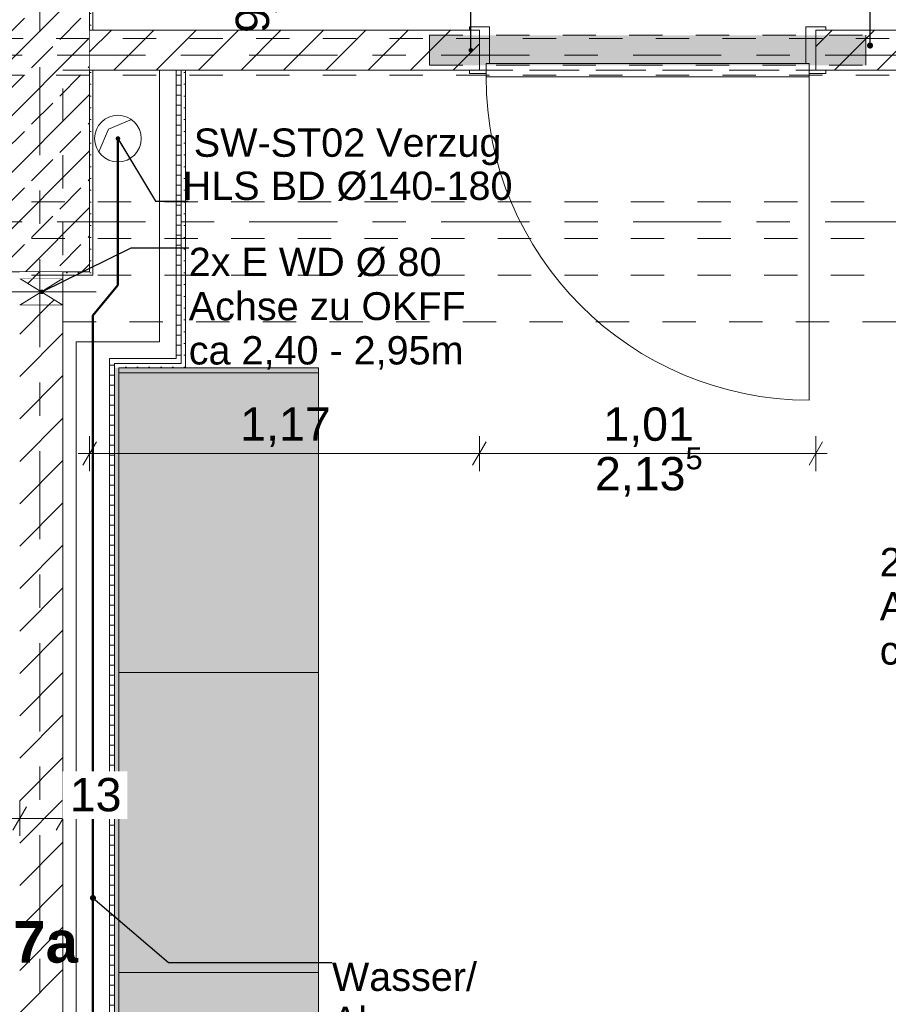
# Model space of a CAD drawing. Header units: metres. Extents: x -4 to 99, y -11 to 17.
# Tile 485 of 656: x 47.27 to 49.88, y 3 to 5.96. Entities that reach past the tile are written whole.
import ezdxf

# ---------------------------------------------------------------- set-up
doc = ezdxf.new("R2010")
doc.units = ezdxf.units.M
doc.header["$MEASUREMENT"] = 0
for name, pattern in [('Achse', [0.2, 0.1, -0.05, 0, -0.05]), ('Punktlinie eng', [0.0375, 0.0125, -0.025]), ('Strichlinie doppelt', [0.546806, 0.264583, -0.105833, 0.070556, -0.105833]), ('Strichlinie eng', [0.115, 0.075, -0.04]), ('Untersicht', [0.1, 0.075, -0.025]), ('Wipeout_Contour', [1, 0, -1])]:
    doc.linetypes.add(name, pattern=pattern)
for name, color, linetype in [('152 - Bemaßung_ Beschriftung.Ausbau', 7, 'Continuous'), ('203 - Marker.Schnitt - Ausbaudetail SA', 7, 'Continuous'), ('451 - Universal.Achsen Raster', 7, 'Continuous'), ('605 - Struktur.Wand Innen', 7, 'Continuous'), ('607 - Struktur.Stütze', 7, 'Continuous'), ('608 - Struktur.Träger', 7, 'Continuous'), ('650 - Abdeckung.Fußboden Aufbau', 7, 'Continuous'), ('703 - Einrichtung.Möbel Küche', 7, 'Continuous'), ('Abbruch_603 - Struktur.Bodenplatte_ Decke Roh', 7, 'Continuous'), ('Abbruch_605 - Struktur.Wand Innen', 7, 'Continuous'), ('Neubau_152 - Bemaßung_ Beschriftung.Ausbau', 7, 'Continuous'), ('Neubau_603 - Struktur.Bodenplatte_ Decke Roh', 7, 'Continuous'), ('Neubau_605 - Struktur.Wand Innen', 7, 'Continuous'), ('Neubau_606 - Struktur.Wand Innen Ausbau', 7, 'Continuous'), ('Neubau_615 - Struktur.Sturz', 7, 'Continuous'), ('Neubau_653 - Abdeckung.TB Verkofferung', 7, 'Continuous')]:
    doc.layers.add(name, color=color, linetype=linetype)
doc.styles.add('ERSTELLTER_STIL_1', font='txt')
doc.styles.add('ERSTELLTER_STIL_2', font='txt')
doc.linetypes.add('Abbruch 1', pattern='A,0,[1,2022.0244.A_L5A-PL02.04_iD_Grundriss 2.OG1.Shx,S=0.001984,R=0,X=0,Y=0],-0.25,0', length=0.25)
doc.dimstyles.new('ERSTELLTER_STIL__1', dxfattribs={"dimtxt": 0.1, "dimasz": 0.0532, "dimexe": 0.18, "dimexo": 0.0625, "dimgap": 0, "dimtad": 1, "dimzin": 0, "dimdsep": 46, "dimtxsty": 'ERSTELLTER_STIL_2', "dimblk": 'ARROWHEAD_2', "dimblk1": 'ARROWHEAD_2', "dimblk2": 'ARROWHEAD_2', "dimcen": 0.09, "dimse1": 1, "dimse2": 1, "dimclrd": 7, "dimclre": 7, "dimclrt": 7, "dimazin": 0, "dimtfac": 1, "dimtdec": 4, "dimtmove": 0, "dimatfit": 3, "dimfxl": 1, "dimtolj": 1, "dimtzin": 0, "dimarcsym": 0})
doc.dimstyles.new('ERSTELLTER_STIL__2', dxfattribs={"dimtxt": 0.1, "dimasz": 0.0532, "dimexe": 0.18, "dimexo": 0.0625, "dimgap": 0, "dimtad": 1, "dimtih": 1, "dimtoh": 1, "dimzin": 0, "dimdsep": 46, "dimtxsty": 'ERSTELLTER_STIL_2', "dimblk": 'ARROWHEAD_2', "dimblk1": 'ARROWHEAD_2', "dimblk2": 'ARROWHEAD_2', "dimcen": 0.09, "dimse1": 1, "dimse2": 1, "dimclrd": 7, "dimclre": 7, "dimclrt": 7, "dimazin": 0, "dimtfac": 1, "dimtdec": 4, "dimtmove": 0, "dimatfit": 3, "dimfxl": 1, "dimtolj": 1, "dimtzin": 0, "dimarcsym": 0})
doc.dimstyles.new('ERSTELLTER_STIL__6', dxfattribs={"dimtxt": 0.18, "dimasz": 0.03648, "dimexe": 0.18, "dimexo": 0.0625, "dimgap": 0, "dimtad": 0, "dimtih": 1, "dimtoh": 1, "dimdec": 4, "dimzin": 0, "dimdsep": 46, "dimcen": 0.09, "dimadec": 0, "dimazin": 0, "dimtfac": 1, "dimtdec": 4, "dimtmove": 0, "dimatfit": 3, "dimldrblk": 'ARROWHEAD_11', "dimfxl": 1, "dimtolj": 1, "dimtzin": 0, "dimarcsym": 0})
doc.dimstyles.new('ERSTELLTER_STIL__7', dxfattribs={"dimtxt": 0.18, "dimasz": 0.02736, "dimexe": 0.18, "dimexo": 0.0625, "dimgap": 0, "dimtad": 0, "dimtih": 1, "dimtoh": 1, "dimdec": 4, "dimzin": 0, "dimdsep": 46, "dimcen": 0.09, "dimadec": 0, "dimazin": 0, "dimtfac": 1, "dimtdec": 4, "dimtmove": 0, "dimatfit": 3, "dimldrblk": 'ARROWHEAD_11', "dimfxl": 1, "dimtolj": 1, "dimtzin": 0, "dimarcsym": 0})
pattern_1 = [(45, (0, 0), (-0.01767767, 0.01767767), [0, -0.025])]
pattern_2 = [(0, (0, 0), (0, 0.030000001), [])]
pattern_3 = [(45, (0, 0), (-0.06363961, 0.06363961), [])]

# ---------------------------------------------------------------- blocks, each defined once
blk = doc.blocks.new('*D171')
at = {"layer": '152 - Bemaßung_ Beschriftung.Ausbau', "color": 7, "linetype": 'Continuous', "lineweight": 5}
for p, q in [((48.005, 6.1227), (48.075, 6.0823)), ((48.0925, 6.1025), (47.9875, 6.1025)), ((48.04, 6.0125), (48.04, 6.1025)), ((48.005, 6.0327), (48.075, 5.9923)), ((48.0925, 6.0125), (47.9875, 6.0125)), ((48.04, 5.9783), (48.04, 6.0125))]:
    blk.add_line(p, q, dxfattribs=at)
at = {"layer": '152 - Bemaßung_ Beschriftung.Ausbau', "color": 7, "lineweight": 5, "insert": (48.02, 5.9164), "char_height": 0.1, "attachment_point": 7, "rotation": 90, "style": 'ERSTELLTER_STIL_2'}
blk.add_mtext('\\A1;{\\pql;\\fArial|b0|i0|c0|p38;9}', dxfattribs=at)
blk = doc.blocks.new('ARROWHEAD_2')
at = {"color": 0, "linetype": 'Continuous', "lineweight": 0}
for p, q in [((-0.378, -0.655), (0.378, 0.655)), ((0, 0), (-1, 0))]:
    blk.add_line(p, q, dxfattribs=at)
blk = doc.blocks.new('ARROWHEAD_11')
at = {"color": 0, "linetype": 'Continuous', "lineweight": 0}
blk.add_line((0, 0), (-1, 0), dxfattribs=at)
at = {"color": 0, "linetype": 'Continuous', "lineweight": 0, "const_width": 0.25, "flags": 128}
blk.add_lwpolyline([(-0.125, 0, 1), (0.125, 0, 1)], format="xyb", close=True, dxfattribs=at)
blk = doc.blocks.new('*D447')
at = {"layer": '152 - Bemaßung_ Beschriftung.Ausbau', "color": 7, "linetype": 'Continuous', "lineweight": 5}
for p, q in [((47.5675, -4.6125), (47.5675, -4.5075)), ((50.85, -4.6125), (50.85, -4.5075)), ((47.5877, -4.525), (47.5473, -4.595)), ((50.8702, -4.525), (50.8298, -4.595)), ((47.5675, -4.56), (50.85, -4.56))]:
    blk.add_line(p, q, dxfattribs=at)
at = {"layer": '152 - Bemaßung_ Beschriftung.Ausbau', "color": 7, "lineweight": 5, "char_height": 0.1, "attachment_point": 7, "style": 'ERSTELLTER_STIL_2'}
for s, insert in [('\\A1;{\\pql;\\fArial|b0|i0|c0|p38;16\\fArial|b0|i0|c0|p38;\\A1{\\H.66x;\\S75^  ;}}', (47.5877, -4.5416)), ('\\A1;{\\pql;\\fArial|b0|i0|c0|p38;3,28\\fArial|b0|i0|c0|p38;\\A1{\\H.66x;\\S25^  ;}}', (49.0757, -4.5594)), ('\\A1;{\\pql;\\fArial|b0|i0|c0|p38;17}', (50.678, -4.54))]:
    blk.add_mtext(s, dxfattribs=dict(at, insert=insert))
blk = doc.blocks.new('*D545')
at = {"layer": '152 - Bemaßung_ Beschriftung.Ausbau', "color": 7, "linetype": 'Continuous', "lineweight": 5}
for p, q in [((47.48, 4.6021), (47.48, 4.7071)), ((48.65, 4.6021), (48.65, 4.7071)), ((47.5002, 4.6896), (47.4598, 4.6196)), ((48.6702, 4.6896), (48.6298, 4.6196)), ((47.4458, 4.6546), (47.48, 4.6546)), ((47.48, 4.6546), (48.65, 4.6546))]:
    blk.add_line(p, q, dxfattribs=at)
at = {"layer": '152 - Bemaßung_ Beschriftung.Ausbau', "color": 7, "lineweight": 5, "insert": (47.932, 4.6746), "char_height": 0.1, "attachment_point": 7, "style": 'ERSTELLTER_STIL_2'}
blk.add_mtext('\\A1;{\\pql;\\fArial|b0|i0|c0|p38;1,17}', dxfattribs=at)
blk = doc.blocks.new('*D546')
at = {"layer": '152 - Bemaßung_ Beschriftung.Ausbau', "color": 7, "linetype": 'Continuous', "lineweight": 5}
for p, q in [((48.65, 4.6021), (48.65, 4.7071)), ((49.66, 4.6021), (49.66, 4.7071)), ((48.6702, 4.6896), (48.6298, 4.6196)), ((49.6398, 4.6196), (49.6802, 4.6896)), ((48.65, 4.6546), (49.66, 4.6546)), ((49.66, 4.6546), (49.6942, 4.6546))]:
    blk.add_line(p, q, dxfattribs=at)
at = {"layer": '152 - Bemaßung_ Beschriftung.Ausbau', "color": 7, "lineweight": 5, "char_height": 0.1, "attachment_point": 7, "style": 'ERSTELLTER_STIL_2'}
for s, insert in [('\\A1;{\\pql;\\fArial|b0|i0|c0|p38;2,13\\fArial|b0|i0|c0|p38;\\A1{\\H.66x;\\S5^  ;}}', (48.9969, 4.5152)), ('\\A1;{\\pql;\\fArial|b0|i0|c0|p38;1,01}', (49.022, 4.6746))]:
    blk.add_mtext(s, dxfattribs=dict(at, insert=insert))
blk = doc.blocks.new('*D592')
at = {"layer": '152 - Bemaßung_ Beschriftung.Ausbau', "color": 7, "linetype": 'Continuous', "lineweight": 5}
for p, q in [((46.8652, 7.0679), (46.8248, 6.9979)), ((46.845, 6.9804), (46.845, 7.0854)), ((47.2002, 7.0679), (47.1598, 6.9979)), ((47.18, 6.9804), (47.18, 7.0854)), ((46.845, 7.0329), (47.18, 7.0329))]:
    blk.add_line(p, q, dxfattribs=at)
at = {"layer": '152 - Bemaßung_ Beschriftung.Ausbau', "color": 7, "lineweight": 5, "insert": (46.9116, 7.0512), "char_height": 0.1, "attachment_point": 7, "style": 'ERSTELLTER_STIL_2'}
blk.add_mtext('\\A1;{\\pql;\\fArial|b0|i0|c0|p38;33\\fArial|b0|i0|c0|p38;\\A1{\\H.66x;\\S5^  ;}}', dxfattribs=at)
blk = doc.blocks.new('*D601')
at = {"layer": '152 - Bemaßung_ Beschriftung.Ausbau', "color": 7, "linetype": 'Continuous', "lineweight": 5}
for p, q in [((45.495, 2.0975), (45.495, 2.2025)), ((47.27, 2.0975), (47.27, 2.2025)), ((45.5152, 2.185), (45.4748, 2.115)), ((47.2902, 2.185), (47.2498, 2.115)), ((45.495, 2.15), (47.27, 2.15))]:
    blk.add_line(p, q, dxfattribs=at)
at = {"layer": '152 - Bemaßung_ Beschriftung.Ausbau', "color": 7, "lineweight": 5, "char_height": 0.1, "attachment_point": 7, "style": 'ERSTELLTER_STIL_2'}
for s, insert in [('\\A1;{\\pql;\\fArial|b0|i0|c0|p38;1,77\\fArial|b0|i0|c0|p38;\\A1{\\H.66x;\\S5^  ;}}', (46.1485, 2.1506)), ('\\A1;{\\pql;\\fArial|b0|i0|c0|p38;13}', (47.098, 2.17))]:
    blk.add_mtext(s, dxfattribs=dict(at, insert=insert))
blk = doc.blocks.new('*D602')
at = {"layer": '152 - Bemaßung_ Beschriftung.Ausbau', "color": 7, "linetype": 'Continuous', "lineweight": 5}
for p, q in [((47.27, 2.0975), (47.27, 2.2025)), ((47.4, 2.0975), (47.4, 2.2025)), ((47.2902, 2.185), (47.2498, 2.115)), ((47.3798, 2.115), (47.4202, 2.185)), ((47.27, 2.15), (47.4, 2.15)), ((47.4, 2.15), (47.4342, 2.15))]:
    blk.add_line(p, q, dxfattribs=at)
blk = doc.blocks.new('*D605')
at = {"layer": '152 - Bemaßung_ Beschriftung.Ausbau', "color": 7, "linetype": 'Continuous', "lineweight": 5}
for p, q in [((46.845, 3.5075), (46.845, 3.6125)), ((47.27, 3.5075), (47.27, 3.6125)), ((46.8652, 3.595), (46.8248, 3.525)), ((47.2902, 3.595), (47.2498, 3.525)), ((46.845, 3.56), (47.27, 3.56))]:
    blk.add_line(p, q, dxfattribs=at)
at = {"layer": '152 - Bemaßung_ Beschriftung.Ausbau', "color": 7, "lineweight": 5, "insert": (46.9566, 3.5789), "char_height": 0.1, "attachment_point": 7, "style": 'ERSTELLTER_STIL_2'}
blk.add_mtext('\\A1;{\\pql;\\fArial|b0|i0|c0|p38;42\\fArial|b0|i0|c0|p38;\\A1{\\H.66x;\\S5^  ;}}', dxfattribs=at)
blk = doc.blocks.new('*D606')
at = {"layer": '152 - Bemaßung_ Beschriftung.Ausbau', "color": 7, "linetype": 'Continuous', "lineweight": 5}
for p, q in [((47.27, 3.5075), (47.27, 3.6125)), ((47.4, 3.5075), (47.4, 3.6125)), ((47.2902, 3.595), (47.2498, 3.525)), ((47.3798, 3.525), (47.4202, 3.595)), ((47.27, 3.56), (47.4, 3.56)), ((47.4, 3.56), (47.4342, 3.56))]:
    blk.add_line(p, q, dxfattribs=at)
at = {"color": 254, "linetype": 'Wipeout_Contour', "lineweight": 0, "ltscale": 190.548692}
blk.add_wipeout([(47.3988, 3.5586), (47.5934, 3.5586), (47.5934, 3.7014), (47.3988, 3.7014)], dxfattribs=at).dxf.layer = '152 - Bemaßung_ Beschriftung.Ausbau'
at = {"layer": '152 - Bemaßung_ Beschriftung.Ausbau', "color": 7, "lineweight": 5, "insert": (47.4202, 3.58), "char_height": 0.1, "attachment_point": 7, "style": 'ERSTELLTER_STIL_2'}
blk.add_mtext('\\A1;{\\pql;\\fArial|b0|i0|c0|p38;13}', dxfattribs=at)

msp = doc.modelspace()

# ---------------------------------------------------------------- hatches: boundary and pattern name
at = {"layer": '607 - Struktur.Stütze', "linetype": 'Continuous', "lineweight": 0, "true_color": 0x000000}
h = msp.add_hatch(dxfattribs=at)
h.set_pattern_fill('Gips_0001', color=18, style=0, pattern_type=2)
h.set_pattern_definition(pattern_1)
h.paths.add_polyline_path([(47.49, 6.01), (47.17, 6.01), (47.17, 5.925), (47.18, 5.925), (47.18, 6), (47.48, 6), (47.48, 5.925), (47.49, 5.925)])
h = msp.add_hatch(dxfattribs=at)
h.set_pattern_fill('Beton__Stahlbeton_0001', color=18, style=0, pattern_type=2)
h.set_pattern_definition([(45, (0, 0), (-0.0848528, 0.0848528), []), (45, (-0.04243, 0.04243), (-0.0848528, 0.0848528), [0.09, -0.03])])
h.paths.add_polyline_path([(47.18, 5.2), (47.48, 5.2), (47.48, 6), (47.18, 6)])
h = msp.add_hatch(dxfattribs=at)
h.set_pattern_fill('Gips_0001', color=18, style=0, pattern_type=2)
h.set_pattern_definition(pattern_1)
h.paths.add_polyline_path([(47.4, 5.2), (47.4, 5.19), (47.49, 5.19), (47.49, 5.805), (47.48, 5.805), (47.48, 5.2)])
at = {"layer": '703 - Einrichtung.Möbel Küche', "linetype": 'Continuous', "lineweight": 0, "true_color": 0xffffff}
msp.add_hatch(color=7, dxfattribs=at).paths.add_polyline_path([(48.1675, 0.4825), (48.1675, 4.9125), (47.5675, 4.9125), (47.5675, 0.4825)])
at = {"layer": 'Abbruch_605 - Struktur.Wand Innen', "linetype": 'Continuous', "lineweight": 0, "true_color": 0x000000}
h = msp.add_hatch(dxfattribs=at)
h.set_pattern_fill('MW_Ziegel_0001', color=18, style=0, pattern_type=2)
h.set_pattern_definition(pattern_3)
h.paths.add_polyline_path([(47.27, 5.18), (47.335, 5.14), (47.4, 5.18)])
h = msp.add_hatch(dxfattribs=at)
h.set_pattern_fill('MW_Ziegel_0001', color=18, style=0, pattern_type=2)
h.set_pattern_definition(pattern_3)
h.paths.add_polyline_path([(47.27, 5.1), (47.4, 5.1), (47.335, 5.14)])
at = {"layer": 'Neubau_606 - Struktur.Wand Innen Ausbau', "linetype": 'Continuous', "lineweight": 0, "true_color": 0x000000}
h = msp.add_hatch(dxfattribs=at)
h.set_pattern_fill('Holz__Sperrholz_1_0001', color=18, style=0, pattern_type=2)
h.set_pattern_definition(pattern_2)
h.paths.add_polyline_path([(47.755, 5.805), (47.74, 5.805), (47.74, 4.94), (47.755, 4.94)])
h = msp.add_hatch(dxfattribs=at)
h.set_pattern_fill('Gips_0001', color=18, style=0, pattern_type=2)
h.set_pattern_definition(pattern_1)
h.paths.add_polyline_path([(47.7675, 5.805), (47.755, 5.805), (47.755, 4.925), (47.7675, 4.925)])
h = msp.add_hatch(dxfattribs=at)
h.set_pattern_fill('Holz__Sperrholz_1_0001', color=18, style=0, pattern_type=2)
h.set_pattern_definition(pattern_2)
h.paths.add_polyline_path([(47.555, 4.94), (47.54, 4.94), (47.54, 4.9292), (47.5469, 4.925), (47.555, 4.925)])
h = msp.add_hatch(dxfattribs=at)
h.set_pattern_fill('Holz__Sperrholz_1_0001', color=18, style=0, pattern_type=2)
h.set_pattern_definition(pattern_2)
h.paths.add_polyline_path([(47.74, 4.94), (47.555, 4.94), (47.555, 4.925), (47.74, 4.925)])
h = msp.add_hatch(dxfattribs=at)
h.set_pattern_fill('Holz__Sperrholz_1_0001', color=18, style=0, pattern_type=2)
h.set_pattern_definition(pattern_2)
h.paths.add_polyline_path([(47.74, 4.94), (47.74, 4.925), (47.755, 4.925)])
h = msp.add_hatch(dxfattribs=at)
h.set_pattern_fill('Holz__Sperrholz_1_0001', color=18, style=0, pattern_type=2)
h.set_pattern_definition(pattern_2)
h.paths.add_polyline_path([(47.755, 4.94), (47.74, 4.94), (47.755, 4.925)])
h = msp.add_hatch(dxfattribs=at)
h.set_pattern_fill('Holz__Sperrholz_1_0001', color=18, style=0, pattern_type=2)
h.set_pattern_definition(pattern_2)
h.paths.add_polyline_path([(47.5469, 4.925), (47.54, 4.9292), (47.54, 4.925)])
h = msp.add_hatch(dxfattribs=at)
h.set_pattern_fill('Holz__Sperrholz_1_0001', color=18, style=0, pattern_type=2)
h.set_pattern_definition(pattern_2)
h.paths.add_polyline_path([(47.54, 4.925), (47.54, 0.71), (47.555, 0.71), (47.555, 4.9201), (47.5469, 4.925)])
h = msp.add_hatch(dxfattribs=at)
h.set_pattern_fill('Holz__Sperrholz_1_0001', color=18, style=0, pattern_type=2)
h.set_pattern_definition(pattern_2)
h.paths.add_polyline_path([(47.555, 4.925), (47.5469, 4.925), (47.555, 4.9201)])
h = msp.add_hatch(dxfattribs=at)
h.set_pattern_fill('Gips_0001', color=18, style=0, pattern_type=2)
h.set_pattern_definition(pattern_1)
h.paths.add_polyline_path([(47.555, 4.925), (47.555, 4.9201), (47.5675, 4.9125), (47.5675, 4.925)])
h = msp.add_hatch(dxfattribs=at)
h.set_pattern_fill('Gips_0001', color=18, style=0, pattern_type=2)
h.set_pattern_definition(pattern_1)
h.paths.add_polyline_path([(47.555, 4.9201), (47.555, 4.9125), (47.5675, 4.9125)])
h = msp.add_hatch(dxfattribs=at)
h.set_pattern_fill('Gips_0001', color=18, style=0, pattern_type=2)
h.set_pattern_definition(pattern_1)
h.paths.add_polyline_path([(47.555, 4.9125), (47.555, 0.71), (47.5675, 0.71), (47.5675, 4.9125)])
h = msp.add_hatch(dxfattribs=at)
h.set_pattern_fill('Gips_0001', color=18, style=0, pattern_type=2)
h.set_pattern_definition(pattern_1)
h.paths.add_polyline_path([(47.755, 4.925), (47.5675, 4.925), (47.5675, 4.9125), (47.755, 4.9125)])
h = msp.add_hatch(dxfattribs=at)
h.set_pattern_fill('Gips_0001', color=18, style=0, pattern_type=2)
h.set_pattern_definition(pattern_1)
h.paths.add_polyline_path([(47.755, 4.925), (47.755, 4.9125), (47.7675, 4.9125)])
h = msp.add_hatch(dxfattribs=at)
h.set_pattern_fill('Gips_0001', color=18, style=0, pattern_type=2)
h.set_pattern_definition(pattern_1)
h.paths.add_polyline_path([(47.7675, 4.925), (47.755, 4.925), (47.7675, 4.9125)])

# ---------------------------------------------------------------- linework, layer by layer
at = {"layer": '152 - Bemaßung_ Beschriftung.Ausbau', "color": 160, "linetype": 'Continuous', "lineweight": 50, "true_color": 0x3232ff, "flags": 128}
msp.add_lwpolyline([(47.565, 5.6), (47.565, 5.1601), (47.49, 5.0694), (47.49, 2.5996)], dxfattribs=at)
at = {"layer": '451 - Universal.Achsen Raster', "color": 160, "linetype": 'Strichlinie doppelt', "lineweight": 9, "true_color": 0x3232ff}
msp.add_line((64.935, 5.35), (-3.175, 5.35), dxfattribs=at)
at = {"layer": '605 - Struktur.Wand Innen', "color": 1, "linetype": 'Continuous', "lineweight": 13}
for p, q in [((48.68, 5.935), (48.68, 5.825)), ((49.63, 5.935), (49.63, 5.825)), ((48.68, 5.825), (48.67, 5.825)), ((48.67, 5.825), (48.67, 5.795)), ((48.67, 5.785), (48.67, 5.825)), ((48.67, 5.825), (49.64, 5.825)), ((49.63, 5.825), (49.64, 5.825)), ((49.64, 5.825), (49.64, 5.795)), ((49.64, 5.825), (49.64, 5.785)), ((49.64, 5.785), (48.67, 5.785)), ((49.64, 5.785), (49.64, 4.815))]:
    msp.add_line(p, q, dxfattribs=at)
at = {"layer": '605 - Struktur.Wand Innen', "color": 1, "linetype": 'Continuous', "lineweight": 9}
msp.add_arc((49.64, 5.785), 0.97, 180, 270, dxfattribs=at)
at = {"layer": '607 - Struktur.Stütze', "color": 7, "linetype": 'Continuous', "lineweight": 5, "flags": 128}
for points in [[(47.49, 5.925), (47.49, 6.01), (47.17, 6.01), (47.17, 5.925)], [(47.4, 5.19), (47.49, 5.19), (47.49, 5.805)]]:
    msp.add_lwpolyline(points, dxfattribs=at)
at = {"layer": '607 - Struktur.Stütze', "color": 7, "linetype": 'Continuous', "lineweight": 13, "flags": 128}
msp.add_lwpolyline([(47.18, 5.2), (47.48, 5.2), (47.48, 6), (47.18, 6)], close=True, dxfattribs=at)
at = {"layer": '608 - Struktur.Träger', "color": 7, "linetype": 'Untersicht', "lineweight": 13}
for p, q in [((0.38, 5.79), (61.88, 5.79)), ((14.5051, 5.41), (61.88, 5.41))]:
    msp.add_line(p, q, dxfattribs=at)
at = {"layer": '608 - Struktur.Träger', "color": 7, "linetype": 'Achse', "lineweight": 9}
msp.add_line((14.5051, 5.3), (61.88, 5.3), dxfattribs=at)
at = {"layer": '650 - Abdeckung.Fußboden Aufbau', "color": 7, "linetype": 'Continuous', "lineweight": 13, "flags": 128}
for points in [[(38.88, 5.814), (38.88, 5.935), (39.97, 5.935), (39.97, 6.01), (40.29, 6.01), (40.29, 5.925), (40.415, 5.925), (40.415, 5.76), (41.3, 5.76), (41.3, 5.925), (42.325, 5.925), (42.325, 5.76), (43.21, 5.76), (43.21, 5.925), (45.905, 5.925), (45.905, 5.76), (46.79, 5.76), (46.79, 5.925), (47.17, 5.925), (47.17, 6.01), (47.49, 6.01), (47.49, 5.925), (48.65, 5.925), (48.65, 5.805)], [(49.66, 5.805), (49.66, 5.925), (52.23, 5.925), (52.23, 5.805)], [(47.7675, 5.805), (47.7675, 4.9125), (47.5675, 4.9125), (47.5675, 0.255), (50.77, 0.255), (50.77, 0.71), (50.85, 0.71), (50.85, 5.805), (49.66, 5.805)], [(48.65, 5.805), (47.7675, 5.805)]]:
    msp.add_lwpolyline(points, dxfattribs=at)
at = {"layer": '650 - Abdeckung.Fußboden Aufbau', "color": 7, "linetype": 'Strichlinie eng', "lineweight": 13, "flags": 128}
msp.add_lwpolyline([(48.65, 5.805), (49.66, 5.805)], dxfattribs=at)
at = {"layer": '703 - Einrichtung.Möbel Küche', "color": 7, "linetype": 'Continuous', "lineweight": 5}
for p, q in [((47.5675, 4.8975), (48.1675, 4.8975)), ((47.5675, 3.9975), (48.1675, 3.9975)), ((47.5675, 3.0975), (48.1675, 3.0975))]:
    msp.add_line(p, q, dxfattribs=at)
at = {"layer": '703 - Einrichtung.Möbel Küche', "color": 7, "linetype": 'Continuous', "lineweight": 9, "flags": 128}
msp.add_lwpolyline([(48.1675, 0.4825), (48.1675, 4.9125), (47.5675, 4.9125), (47.5675, 0.4825)], close=True, dxfattribs=at)
at = {"layer": 'Abbruch_603 - Struktur.Bodenplatte_ Decke Roh', "color": 7, "linetype": 'Abbruch 1', "lineweight": 18}
for start, end in [(90, 180), (0, 90), (180, 270), (270, 0)]:
    msp.add_arc((47.565, 5.6), 0.07, start, end, dxfattribs=at)
at = {"layer": 'Abbruch_605 - Struktur.Wand Innen', "color": 7, "linetype": 'Abbruch 1', "lineweight": 18}
for p, q in [((47.4, 5.18), (47.27, 5.18)), ((47.27, 5.1), (47.4, 5.1))]:
    msp.add_line(p, q, dxfattribs=at)
at = {"layer": 'Abbruch_605 - Struktur.Wand Innen', "color": 160, "linetype": 'Abbruch 1', "lineweight": 5, "true_color": 0x3232ff}
msp.add_line((47.17, 5.14), (47.5, 5.14), dxfattribs=at)
msp.add_line((47.17, 5.14), (47.5, 5.14), dxfattribs=at)
at = {"layer": 'Abbruch_605 - Struktur.Wand Innen', "color": 7, "linetype": 'Abbruch 1', "lineweight": 18, "flags": 128}
msp.add_lwpolyline([(47.4, 5.1), (47.4, 5.18)], dxfattribs=at)
at = {"layer": 'Neubau_603 - Struktur.Bodenplatte_ Decke Roh', "color": 1, "linetype": 'Continuous', "lineweight": 5}
for p, q in [((47.537, 5.628), (47.6053, 5.6572)), ((47.5077, 5.5597), (47.537, 5.628))]:
    msp.add_line(p, q, dxfattribs=at)
at = {"layer": 'Neubau_605 - Struktur.Wand Innen', "color": 1, "linetype": 'Continuous', "lineweight": 9}
for p, q in [((47.27, 5.1), (47.4, 5.18)), ((47.27, 5.18), (47.4, 5.1))]:
    msp.add_line(p, q, dxfattribs=at)
at = {"layer": 'Neubau_606 - Struktur.Wand Innen Ausbau', "color": 1, "linetype": 'Continuous', "lineweight": 13}
for p, q in [((47.74, 4.99), (47.74, 5.805)), ((47.74, 4.94), (47.74, 4.99)), ((47.54, 4.94), (47.54, 4.9292)), ((47.555, 4.94), (47.54, 4.94)), ((47.555, 4.94), (47.54, 4.94)), ((47.555, 4.94), (47.69, 4.94)), ((47.69, 4.94), (47.74, 4.94)), ((47.69, 4.94), (47.74, 4.94)), ((47.54, 0.71), (47.54, 4.9292))]:
    msp.add_line(p, q, dxfattribs=at)
at = {"layer": 'Neubau_606 - Struktur.Wand Innen Ausbau', "color": 1, "linetype": 'Continuous', "lineweight": 9}
for p, q in [((47.755, 4.94), (47.755, 5.805)), ((47.755, 4.925), (47.755, 4.94)), ((47.555, 4.925), (47.555, 4.9201)), ((47.5675, 4.925), (47.555, 4.925)), ((47.5675, 4.925), (47.555, 4.925)), ((47.555, 0.71), (47.555, 4.9201)), ((47.5675, 4.925), (47.74, 4.925)), ((47.74, 4.925), (47.755, 4.925)), ((47.74, 4.925), (47.755, 4.925))]:
    msp.add_line(p, q, dxfattribs=at)
at = {"layer": 'Neubau_606 - Struktur.Wand Innen Ausbau', "color": 1, "linetype": 'Continuous', "lineweight": 13, "flags": 128}
for points in [[(47.74, 5.805), (47.69, 5.805)], [(47.69, 5.805), (47.69, 4.99)], [(47.755, 5.805), (47.74, 5.805)], [(47.7675, 5.805), (47.755, 5.805)], [(47.7675, 4.9125), (47.7675, 5.805)], [(47.44, 4.99), (47.54, 4.99)], [(47.44, 4.99), (47.44, 0.71)], [(47.69, 4.99), (47.54, 4.99)], [(47.5675, 0.71), (47.5675, 4.9125)], [(47.5675, 4.9125), (47.755, 4.9125)], [(47.7675, 4.9125), (47.755, 4.9125)]]:
    msp.add_lwpolyline(points, dxfattribs=at)
at = {"layer": 'Neubau_653 - Abdeckung.TB Verkofferung', "color": 1, "linetype": 'Untersicht', "lineweight": 9}
for p, q in [((47.4, 5.805), (50.85, 5.805)), ((47.4, 5.0505), (47.4, 5.805)), ((47.4, 5.0505), (50.85, 5.0505))]:
    msp.add_line(p, q, dxfattribs=at)

# ---------------------------------------------------------------- texts
at = {"layer": '152 - Bemaßung_ Beschriftung.Ausbau', "color": 160, "linetype": 'Continuous', "lineweight": 9, "true_color": 0x3232ff, "insert": (48.2073, 3.1275), "char_height": 0.085, "attachment_point": 1, "line_spacing_factor": 0.933765, "style": 'ERSTELLTER_STIL_2'}
msp.add_mtext('\\A1;{\\pql;\\fArial|b0|i0|c0|p38;W\\fArial|b0|i0|c0|p38;asser/\\P\\pql;\\fArial|b0|i0|c0|p38;Abwasser}', dxfattribs=at)
at = {"layer": 'Neubau_152 - Bemaßung_ Beschriftung.Ausbau', "color": 7, "linetype": 'Continuous', "lineweight": 9, "char_height": 0.085, "style": 'ERSTELLTER_STIL_2'}
for s, insert, attachment_point, line_spacing_factor in [('\\A1;{\\pqc;\\fArial|b0|i0|c0|p38;SW-ST02 Verzug\\P\\pqc;\\fArial|b0|i0|c0|p38;HLS BD\\fArial|b0|i0|c0|p38; Ø\\fArial|b0|i0|c0|p38;140\\fArial|b0|i0|c0|p38;-180}', (48.7494, 5.4126), 9, 0.913298), ('\\A1;{\\pql;\\fArial|b0|i0|c0|p38;2x \\fArial|b0|i0|c0|p38;E WD Ø 80\\P\\pql;\\fArial|b0|i0|c0|p38;Achse \\fArial|b0|i0|c0|p38;\\H0.983357x;zu OKF\\fArial|b0|i0|c0|p38;\\H1.016925x;F\\P\\pql;\\fArial|b0|i0|c0|p38;ca\\fArial|b0|i0|c0|p38; 2,40 - 2,95m}', (47.7775, 5.2723), 1, 0.93588), ('\\A1;{\\pql;\\fArial|b0|i0|c0|p38;2x \\fArial|b0|i0|c0|p38;E WD Ø 80\\P\\pql;\\fArial|b0|i0|c0|p38;Achse \\fArial|b0|i0|c0|p38;\\H0.983357x;zu OKF\\fArial|b0|i0|c0|p38;\\H1.016925x;F\\P\\pql;\\fArial|b0|i0|c0|p38;ca\\fArial|b0|i0|c0|p38; 2,40 - 2,95m}', (49.8519, 4.3717), 1, 0.93588)]:
    msp.add_mtext(s, dxfattribs=dict(at, insert=insert, attachment_point=attachment_point, line_spacing_factor=line_spacing_factor))

# ---------------------------------------------------------------- dimensions: what is measured, and where the dimension line sits
at = {"layer": '152 - Bemaßung_ Beschriftung.Ausbau', "color": 7, "linetype": 'Continuous', "lineweight": 5}
for base, p1, p2, picture, middle in [((47.179989, 7.032884), (46.844987, 5.76), (47.179989, 5.999982), '*D592', (47.122854, 7.102884)), ((50.85, -4.56), (47.5675, 0.71), (50.85, 3.2525), '*D447', (49.3788, -4.49))]:
    dim = msp.add_linear_dim(base=base, p1=p1, p2=p2, dimstyle='ERSTELLTER_STIL__2', dxfattribs=at)
    dim.commit()
    dim.dimension.update_dxf_attribs({"geometry": picture, "text_midpoint": middle, "dimtype": 160})

# ---------------------------------------------------------------- leaders
at = {"layer": '152 - Bemaßung_ Beschriftung.Ausbau', "color": 160, "linetype": 'Continuous', "lineweight": 9, "true_color": 0x3232ff, "annotation_type": 0, "has_hookline": 1, "hookline_direction": 0, "text_width": 0.5225}
msp.add_leader([(47.49, 3.3213), (47.7168, 3.1275), (48.2073, 3.1275)], dimstyle='ERSTELLTER_STIL__6', dxfattribs=at)
at = {"layer": 'Neubau_152 - Bemaßung_ Beschriftung.Ausbau', "color": 1, "linetype": 'Continuous', "lineweight": 13, "annotation_type": 0, "has_hookline": 1}
for points, hookline_direction, text_width in [([(47.565, 5.6), (47.6781, 5.4126), (47.7755, 5.4126)], 0, 0.9739), ([(50.9441, 5.14), (50.7183, 4.3717), (50.6772, 4.3717)], 1, 0.8253)]:
    msp.add_leader(points, dimstyle='ERSTELLTER_STIL__7', dxfattribs=dict(at, hookline_direction=hookline_direction, text_width=text_width))

# ---------------------------------------------------------------- next in the draw order: wipeouts: each hides what was drawn before it
at = {"color": 254, "linetype": 'Wipeout_Contour', "lineweight": 0, "ltscale": 193.693489}
msp.add_wipeout([(47.48, 5.805), (48.65, 5.805), (48.65, 5.925), (47.48, 5.925)], dxfattribs=at).dxf.layer = '605 - Struktur.Wand Innen'
at = {"color": 254, "linetype": 'Wipeout_Contour', "lineweight": 0, "ltscale": 205.130786}
msp.add_wipeout([(49.66, 5.805), (52.23, 5.805), (52.23, 5.925), (49.66, 5.925)], dxfattribs=at).dxf.layer = '605 - Struktur.Wand Innen'
at = {"color": 254, "linetype": 'Wipeout_Contour', "lineweight": 0, "ltscale": 190.484863}
msp.add_wipeout([(47.4, 5.2), (47.27, 5.2), (47.27, 5.18), (47.4, 5.18)], dxfattribs=at).dxf.layer = '605 - Struktur.Wand Innen'
at = {"color": 254, "linetype": 'Wipeout_Contour', "lineweight": 0, "ltscale": 189.902977}
msp.add_wipeout([(47.27, 0.7), (47.4, 0.7), (47.4, 5.1), (47.27, 5.1)], dxfattribs=at).dxf.layer = '605 - Struktur.Wand Innen'

# ---------------------------------------------------------------- next in the draw order: hatches: boundary and pattern name
at = {"layer": '605 - Struktur.Wand Innen', "linetype": 'Continuous', "lineweight": 0, "true_color": 0x000000}
h = msp.add_hatch(dxfattribs=at)
h.set_pattern_fill('MW_Ziegel_0001', color=18, style=0, pattern_type=2)
h.set_pattern_definition(pattern_3)
h.paths.add_polyline_path([(47.48, 5.805), (48.65, 5.805), (48.65, 5.925), (47.48, 5.925)])
h = msp.add_hatch(dxfattribs=at)
h.set_pattern_fill('MW_Ziegel_0001', color=18, style=0, pattern_type=2)
h.set_pattern_definition(pattern_3)
h.paths.add_polyline_path([(49.66, 5.805), (52.23, 5.805), (52.23, 5.925), (49.66, 5.925)])
h = msp.add_hatch(dxfattribs=at)
h.set_pattern_fill('MW_Ziegel_0001', color=18, style=0, pattern_type=2)
h.set_pattern_definition(pattern_3)
h.paths.add_polyline_path([(47.4, 5.2), (47.27, 5.2), (47.27, 5.18), (47.4, 5.18)])
h = msp.add_hatch(dxfattribs=at)
h.set_pattern_fill('MW_Ziegel_0001', color=18, style=0, pattern_type=2)
h.set_pattern_definition(pattern_3)
h.paths.add_polyline_path([(47.27, 0.7), (47.4, 0.7), (47.4, 5.1), (47.27, 5.1)])
at = {"layer": 'Neubau_615 - Struktur.Sturz', "linetype": 'Continuous', "lineweight": 0, "true_color": 0x3f0000}
msp.add_hatch(color=18, dxfattribs=at).paths.add_polyline_path([(48.5, 5.91), (48.5, 5.82), (49.81, 5.82), (49.81, 5.91)])

# ---------------------------------------------------------------- next in the draw order: linework, layer by layer
at = {"layer": '451 - Universal.Achsen Raster', "color": 160, "linetype": 'Strichlinie doppelt', "lineweight": 9, "true_color": 0x3232ff}
for p, q in [((47.33, -10.585), (47.33, 16.355)), ((64.935, 5.85), (-3.175, 5.85))]:
    msp.add_line(p, q, dxfattribs=at)
at = {"layer": '605 - Struktur.Wand Innen', "color": 1, "linetype": 'Continuous', "lineweight": 13}
for p, q in [((48.62, 5.925), (48.62, 5.935)), ((48.62, 5.935), (48.68, 5.935)), ((48.65, 5.925), (48.62, 5.925)), ((48.65, 5.805), (48.65, 5.925)), ((49.69, 5.935), (49.63, 5.935)), ((49.66, 5.805), (49.66, 5.925)), ((49.66, 5.925), (49.69, 5.925)), ((49.69, 5.925), (49.69, 5.935)), ((48.62, 5.795), (48.62, 5.805)), ((48.62, 5.805), (48.65, 5.805)), ((48.67, 5.795), (48.62, 5.795)), ((49.64, 5.795), (49.69, 5.795)), ((49.69, 5.805), (49.66, 5.805)), ((49.69, 5.795), (49.69, 5.805))]:
    msp.add_line(p, q, dxfattribs=at)
at = {"layer": '605 - Struktur.Wand Innen', "color": 7, "linetype": 'Continuous', "lineweight": 18}
for p, q in [((48.65, 5.805), (48.65, 5.925)), ((48.65, 5.805), (48.65, 5.925)), ((48.65, 5.805), (48.65, 5.925)), ((49.66, 5.805), (49.66, 5.925)), ((49.66, 5.805), (49.66, 5.925)), ((49.66, 5.805), (49.66, 5.925))]:
    msp.add_line(p, q, dxfattribs=at)
at = {"layer": '605 - Struktur.Wand Innen', "color": 7, "linetype": 'Continuous', "lineweight": 18, "flags": 128}
for points in [[(48.65, 5.925), (47.48, 5.925)], [(52.23, 5.925), (49.66, 5.925)], [(47.48, 5.805), (48.65, 5.805)], [(49.66, 5.805), (50.85, 5.805)], [(47.4, 5.18), (47.4, 5.2)], [(47.4, 0.7), (47.4, 5.1)]]:
    msp.add_lwpolyline(points, dxfattribs=at)
at = {"layer": '608 - Struktur.Träger', "color": 7, "linetype": 'Achse', "lineweight": 9}
msp.add_line((0.38, 5.9), (61.88, 5.9), dxfattribs=at)
at = {"layer": '608 - Struktur.Träger', "color": 7, "linetype": 'Untersicht', "lineweight": 13}
msp.add_line((14.5051, 5.19), (61.88, 5.19), dxfattribs=at)
at = {"layer": 'Neubau_615 - Struktur.Sturz', "color": 1, "linetype": 'Punktlinie eng', "lineweight": 13}
for p, q in [((48.5, 5.91), (49.81, 5.91)), ((48.5, 5.82), (48.5, 5.91)), ((49.81, 5.82), (49.81, 5.91)), ((48.5, 5.82), (49.81, 5.82))]:
    msp.add_line(p, q, dxfattribs=at)

# ---------------------------------------------------------------- next in the draw order: texts
at = {"layer": '203 - Marker.Schnitt - Ausbaudetail SA', "color": 7, "lineweight": 13, "insert": (46.853, 3.1254), "char_height": 0.125, "attachment_point": 7, "style": 'ERSTELLTER_STIL_1'}
msp.add_mtext('\\A1;{\\pql;\\pt0;\\fArial|b1|i0|c0|p38;SA-17a}', dxfattribs=at)

# ---------------------------------------------------------------- next in the draw order: dimensions: what is measured, and where the dimension line sits
at = {"layer": '152 - Bemaßung_ Beschriftung.Ausbau', "color": 7, "linetype": 'Continuous', "lineweight": 5}
dim = msp.add_linear_dim(base=(48.04, 6.1025), p1=(47.39, 6.0125), p2=(47.39, 6.1025), angle=90, dimstyle='ERSTELLTER_STIL__1', dxfattribs=at)
dim.commit()
dim.dimension.update_dxf_attribs({"geometry": '*D171', "text_midpoint": (47.97, 5.9545), "dimtype": 160, "text_rotation": 90})
for base, p1, p2, picture, middle in [((48.65, 4.6546), (47.48, 5.2), (48.65, 5.795), '*D545', (48.0618, 4.7246)), ((49.66, 4.6546), (48.65, 5.795), (49.66, 5.795), '*D546', (49.1519, 4.7246)), ((47.27, 2.15002), (45.49499, 3.895), (47.27, 5.19998), '*D601', (46.41348, 2.22002)), ((47.4, 2.15), (47.27, 5.2), (47.4, 5.2), '*D602', (47.1742, 2.22)), ((47.27, 3.56), (46.84499, 3.895), (47.27, 3.895), '*D605', (47.16786, 3.63))]:
    dim = msp.add_linear_dim(base=base, p1=p1, p2=p2, dimstyle='ERSTELLTER_STIL__2', dxfattribs=at)
    dim.commit()
    dim.dimension.update_dxf_attribs({"geometry": picture, "text_midpoint": middle, "dimtype": 160})

# ---------------------------------------------------------------- next in the draw order: leaders
at = {"layer": '152 - Bemaßung_ Beschriftung.Ausbau', "color": 7, "linetype": 'Continuous', "lineweight": 9, "annotation_type": 0, "has_hookline": 1, "hookline_direction": 1, "text_width": 0.9653}
msp.add_leader([(49.8227, 5.8791), (49.8227, 6.6657), (49.7775, 6.6657)], dimstyle='ERSTELLTER_STIL__6', dxfattribs=at)
at = {"layer": 'Neubau_152 - Bemaßung_ Beschriftung.Ausbau', "color": 1, "linetype": 'Continuous', "lineweight": 13, "annotation_type": 0, "has_hookline": 1, "hookline_direction": 0}
for points, text_width in [([(48.6243, 5.865), (48.6243, 6.9753), (48.6743, 6.9753)], 1.2306), ([(47.3365, 5.14), (47.6045, 5.2723), (47.7775, 5.2723)], 0.8253)]:
    msp.add_leader(points, dimstyle='ERSTELLTER_STIL__7', dxfattribs=dict(at, text_width=text_width))

# ---------------------------------------------------------------- next in the draw order: dimensions: what is measured, and where the dimension line sits
at = {"layer": '152 - Bemaßung_ Beschriftung.Ausbau', "color": 7, "linetype": 'Continuous', "lineweight": 5}
dim = msp.add_linear_dim(base=(47.4, 3.56), p1=(47.27, 3.895), p2=(47.4, 5.2), dimstyle='ERSTELLTER_STIL__2', dxfattribs=at)
dim.commit()
dim.dimension.update_dxf_attribs({"geometry": '*D606', "text_midpoint": (47.4965, 3.63), "dimtype": 160})

doc.saveas('drawing.dxf')
